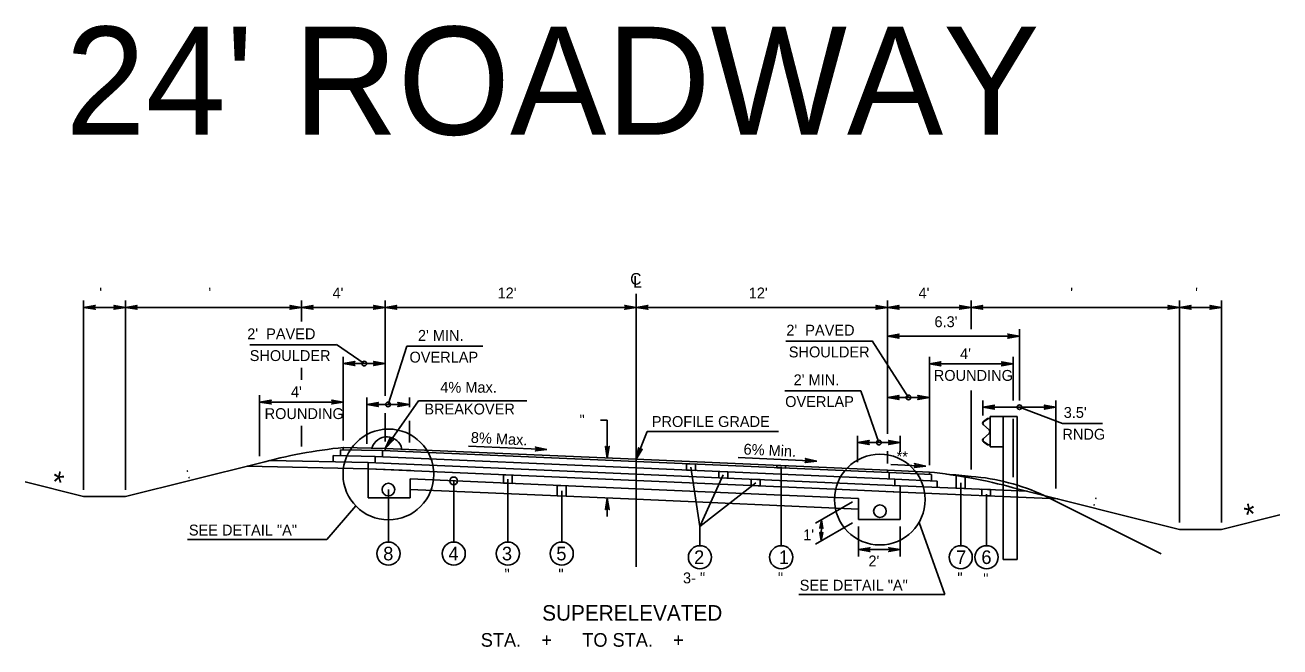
# Model space of a CAD drawing. Extents: x -592 to 1199, y -590 to 416.
# Drawn here: x 1015.3 to 1176.9, y 220.2 to 300.2 of the extents above; entities that cross this region are included whole.
import ezdxf

# ---------------------------------------------------------------- set-up
doc = ezdxf.new("R2010")
doc.units = 0
doc.layers.add('1', color=7, linetype='Continuous')
doc.layers.add('Des_ Drain_ Ftrs', color=7, linetype='Continuous')

msp = doc.modelspace()

# ---------------------------------------------------------------- linework, layer by layer
at = {"layer": '1'}
for p, q in [((1094.03, 230.46), (1094.03, 265.64)), ((1022.88, 240.4), (1022.88, 264.76)), ((1028.27, 263.88), (1022.88, 263.88)), ((1028.27, 240.4), (1028.27, 264.76)), ((1050.93, 263.88), (1028.27, 263.88)), ((1050.93, 262.05), (1050.93, 264.76)), ((1061.7, 263.88), (1050.93, 263.88)), ((1061.7, 252.51), (1061.7, 264.76)), ((1094.03, 263.88), (1061.7, 263.88)), ((1094.03, 263.88), (1126.36, 263.88)), ((1126.36, 247.61), (1126.36, 264.76)), ((1126.36, 263.88), (1137.14, 263.88)), ((1137.14, 261.06), (1137.14, 264.76)), ((1137.14, 263.88), (1163.96, 263.88)), ((1163.96, 236.18), (1163.96, 264.76)), ((1163.96, 263.88), (1169.34, 263.88)), ((1169.34, 236.18), (1169.34, 264.76)), ((1126.36, 260.18), (1143.34, 260.18)), ((1143.34, 251.91), (1143.34, 261.06)), ((1044.27, 259.07), (1055.41, 259.07)), ((1059.01, 256.64), (1055.42, 259.09)), ((1062.07, 251.38), (1064.49, 258.87)), ((1074.26, 258.87), (1064.49, 258.87)), ((1124.4, 259.54), (1113.26, 259.54)), ((1129.06, 252.28), (1124.4, 259.55)), ((1056.31, 246.73), (1056.31, 257.52)), ((1131.75, 243.55), (1131.75, 257.49)), ((1142.53, 251.91), (1142.53, 257.49)), ((1050.93, 254.53), (1050.93, 256.09)), ((1061.7, 256.64), (1056.31, 256.64)), ((1131.75, 256.61), (1142.53, 256.61)), ((1045.54, 244.72), (1045.54, 252.57)), ((1059.33, 246.31), (1059.33, 252.26)), ((1064.81, 251.05), (1064.81, 252.26)), ((1113.16, 253.15), (1122.92, 253.15)), ((1125.26, 246.48), (1122.92, 253.15)), ((1126.36, 252.28), (1131.75, 252.28)), ((1137.14, 243), (1137.14, 253.18)), ((1056.31, 251.69), (1045.54, 251.69)), ((1064.81, 251.38), (1059.33, 251.38)), ((1061.7, 245.73), (1066, 251.85)), ((1079.94, 251.85), (1066, 251.85)), ((1138.65, 249.95), (1138.65, 251.91)), ((1138.65, 251.03), (1148.03, 251.03)), ((1143.34, 251.03), (1148.89, 248.95)), ((1148.03, 240.55), (1148.03, 251.91)), ((1061.7, 246.61), (1061.7, 250.25)), ((1064.81, 246.48), (1064.81, 249.29)), ((1090.29, 249.36), (1089.41, 249.36)), ((1090.29, 249.36), (1090.29, 244.48)), ((1139.24, 249.56), (1138.73, 249.17)), ((1139.26, 249.53), (1138.74, 249.14)), ((1139.56, 249.61), (1139.24, 249.56)), ((1139.56, 249.58), (1139.26, 249.53)), ((1139.56, 249.84), (1139.56, 245.91)), ((1139.56, 249.84), (1141.24, 249.84)), ((1141.24, 249.84), (1141.24, 231.44)), ((1143.07, 249.84), (1141.24, 249.84)), ((1142.53, 242.03), (1142.53, 249.53)), ((1143.07, 249.84), (1143.07, 231.44)), ((1148.89, 248.95), (1154.05, 248.95)), ((1050.93, 245.95), (1050.93, 248.61)), ((1094.03, 244.32), (1095.41, 247.89)), ((1112.33, 247.89), (1095.41, 247.89)), ((1122.52, 243.95), (1122.52, 247.36)), ((1128, 245.29), (1128, 247.36)), ((1138.71, 248.74), (1139.44, 248.1)), ((1139.44, 247.65), (1138.71, 247.01)), ((1138.73, 248.76), (1139.46, 248.12)), ((1139.46, 247.63), (1138.73, 246.99)), ((1139.53, 247.91), (1139.53, 247.84)), ((1139.56, 247.91), (1139.56, 247.84)), ((1055.93, 245.56), (1061.36, 245.45)), ((1055.93, 244.78), (1055.93, 245.56)), ((1056.31, 245.85), (1061.7, 245.73)), ((1056.31, 245.85), (1056.31, 245.55)), ((1094.03, 244.32), (1061.7, 245.73)), ((1061.7, 245.73), (1061.7, 245.43)), ((1072.41, 246.02), (1082.53, 245.58)), ((1122.52, 246.48), (1128, 246.48)), ((1138.73, 246.58), (1139.24, 246.19)), ((1138.74, 246.61), (1139.26, 246.22)), ((1139.24, 246.19), (1139.56, 246.14)), ((1139.26, 246.22), (1139.56, 246.17)), ((1139.56, 245.91), (1141.24, 245.91)), ((1046.86, 244.18), (1059.51, 243.91)), ((1055, 244.8), (1060.43, 244.68)), ((1055, 244.01), (1055, 244.8)), ((1094.03, 243.21), (1060.43, 244.68)), ((1060.43, 243.87), (1060.43, 244.68)), ((1094.03, 244.02), (1061.36, 245.45)), ((1061.36, 244.64), (1061.36, 245.45)), ((1126.37, 242.91), (1094.03, 244.32)), ((1126.6, 242.6), (1094.03, 244.02)), ((1107.14, 244.54), (1117.25, 244.1)), ((1126.36, 243.79), (1126.36, 245.36)), ((1045.54, 243.84), (1028.27, 239.52)), ((1043.95, 243.44), (1059.51, 243.1)), ((1094.03, 242.4), (1059.51, 243.91)), ((1059.51, 243.1), (1059.51, 243.91)), ((1059.51, 239.34), (1059.51, 243.1)), ((1059.51, 243.1), (1061.7, 243)), ((1094.03, 241.59), (1059.53, 243.1)), ((1061.7, 243), (1064.99, 242.86)), ((1127.3, 241.76), (1094.03, 243.21)), ((1128.01, 240.92), (1094.03, 242.4)), ((1101.06, 243.31), (1102.22, 235.68)), ((1105.23, 242.33), (1102.22, 235.68)), ((1112.68, 243.34), (1112.68, 233.2)), ((1131.75, 242.67), (1126.37, 242.91)), ((1126.37, 242.91), (1126.37, 242.61)), ((1132.04, 242.36), (1126.6, 242.6)), ((1126.6, 242.6), (1126.6, 241.79)), ((1131.31, 243.45), (1126.81, 243.64)), ((1131.75, 242.67), (1131.75, 242.37)), ((1132.04, 242.36), (1132.04, 241.55)), ((1015.35, 241.4), (1022.88, 239.52)), ((1094.03, 240.51), (1064.9, 241.79)), ((1064.9, 239.34), (1064.9, 241.79)), ((1070.52, 241.54), (1070.52, 233.67)), ((1077.49, 241.78), (1077.49, 233.67)), ((1122.52, 240.35), (1094.03, 241.59)), ((1109.41, 241.31), (1102.22, 235.68)), ((1132.74, 241.52), (1127.3, 241.76)), ((1127.3, 241.76), (1127.3, 240.95)), ((1128.01, 240.92), (1128.01, 240.11)), ((1144.36, 240.2), (1128.01, 240.92)), ((1132.74, 241.52), (1132.74, 240.71)), ((1135.79, 241.31), (1135.79, 233.2)), ((1138.65, 241.89), (1138.65, 241.89)), ((1028.27, 239.52), (1022.88, 239.52)), ((1064.9, 239.34), (1059.51, 239.34)), ((1062.12, 240.42), (1062.12, 233.67)), ((1062.13, 240.65), (1062.13, 240.65)), ((1094.03, 239.17), (1064.9, 240.44)), ((1084.42, 240.26), (1084.42, 233.67)), ((1090.29, 239.33), (1090.29, 236.96)), ((1122.62, 239.27), (1094.03, 240.51)), ((1122.62, 237.92), (1094.03, 239.17)), ((1128.01, 240.11), (1122.52, 240.35)), ((1122.62, 236.57), (1122.62, 239.27)), ((1122.62, 239.27), (1122.62, 239.27)), ((1128.02, 240.11), (1126.36, 240.18)), ((1128.01, 236.57), (1128.01, 240.11)), ((1148.27, 239.23), (1128.01, 240.11)), ((1139.11, 239.84), (1139.11, 233.2)), ((1142.53, 240.66), (1163.96, 235.3)), ((1146.53, 239.66), (1161.58, 232.14)), ((1054.17, 234.01), (1057.91, 238.33)), ((1121.86, 238.83), (1117.1, 236.08)), ((1121.86, 236.13), (1117.08, 233.38)), ((1117.86, 236.52), (1117.84, 233.81)), ((1122.62, 236.57), (1128.01, 236.57)), ((1130.42, 236.17), (1133.75, 226.91)), ((1176.88, 237.19), (1169.34, 235.3)), ((1102.22, 235.68), (1102.22, 233.2)), ((1122.62, 235.69), (1122.62, 231.81)), ((1128.01, 235.69), (1128.01, 231.81)), ((1163.96, 235.3), (1169.34, 235.3)), ((1036.24, 234.01), (1054.17, 234.01)), ((1122.62, 232.69), (1128.01, 232.69)), ((1143.07, 231.44), (1141.24, 231.44)), ((1114.96, 226.91), (1133.75, 226.91))]:
    msp.add_line(p, q, dxfattribs=at)
for points in [[(1076.92, 242.34), (1078.06, 242.29), (1078.06, 241.21), (1076.92, 241.26)], [(1100.48, 243.74), (1101.63, 243.69), (1101.63, 242.88), (1100.48, 242.93)], [(1104.66, 242.75), (1105.8, 242.7), (1105.8, 241.89), (1104.66, 241.94)], [(1112.11, 243.53), (1113.25, 243.48), (1113.25, 243.18), (1112.11, 243.23)], [(1083.85, 240.96), (1084.99, 240.91), (1084.99, 239.56), (1083.85, 239.61)], [(1108.83, 241.76), (1109.98, 241.71), (1109.98, 240.9), (1108.83, 240.95)], [(1135.21, 242.22), (1136.36, 242.03), (1136.36, 240.55), (1135.21, 240.6)], [(1138.51, 240.47), (1139.61, 240.42), (1139.61, 239.62), (1138.51, 239.67)]]:
    msp.add_lwpolyline(points, close=True, dxfattribs=at)
for centre, radius in [((1059.01, 256.64), 0.3), ((1129.06, 252.28), 0.3), ((1062.07, 251.38), 0.3), ((1143.34, 251.03), 0.3), ((1062.12, 242.37), 5.84), ((1125.26, 246.48), 0.3), ((1125.38, 239.13), 5.84), ((1062.12, 240.42), 0.808), ((1070.52, 241.54), 0.5), ((1125.39, 237.64), 0.808), ((1062.12, 232.18), 1.49), ((1070.52, 232.18), 1.49), ((1077.49, 232.18), 1.49), ((1084.42, 232.18), 1.49), ((1102.22, 231.71), 1.49), ((1112.68, 231.71), 1.49), ((1135.79, 231.71), 1.49), ((1139.11, 231.71), 1.49)]:
    msp.add_circle(centre, radius, dxfattribs=at)
for centre, radius, start, end in [((1138.89, 248.95), 0.278, 126.9799, 229.021), ((1138.89, 248.95), 0.249, 126.9799, 229.021), ((1061.91, 245.21), 2, 12.2495, 163.676), ((1139.28, 247.91), 0.249, 0, 49.0365), ((1139.28, 247.84), 0.249, 310.9635, 0), ((1139.28, 247.91), 0.278, 0, 49.0365), ((1139.28, 247.84), 0.278, 310.9635, 0), ((1063.21, 179.01), 67.19, 95.8901, 105.2487), ((1138.89, 246.8), 0.278, 130.979, 233.0201), ((1138.89, 246.8), 0.249, 130.979, 233.0201), ((1124.86, 175.84), 67.19, 74.7593, 84.1179), ((1126.32, 141.45), 101.24, 83.8633, 85.6775), ((1135.02, 214.83), 27.37, 65.1374, 85.5513)]:
    msp.add_arc(centre, radius, start, end, dxfattribs=at)
at = {"layer": 'Des_ Drain_ Ftrs'}
for points in [[(1022.88, 263.88), (1024.37, 263.64), (1024.07, 263.88), (1024.37, 264.13)], [(1028.27, 263.88), (1026.78, 263.64), (1027.08, 263.88), (1026.78, 264.13)], [(1028.27, 263.88), (1029.76, 263.64), (1029.46, 263.88), (1029.76, 264.13)], [(1050.93, 263.88), (1049.44, 263.64), (1049.73, 263.88), (1049.44, 264.13)], [(1050.93, 263.88), (1052.41, 263.64), (1052.12, 263.88), (1052.41, 264.13)], [(1061.7, 263.88), (1060.21, 263.64), (1060.51, 263.88), (1060.21, 264.13)], [(1061.7, 263.88), (1063.19, 263.64), (1062.9, 263.88), (1063.19, 264.13)], [(1094.03, 263.88), (1092.54, 263.64), (1092.84, 263.88), (1092.54, 264.13)], [(1094.03, 263.88), (1095.52, 263.64), (1095.22, 263.88), (1095.52, 264.13)], [(1126.36, 263.88), (1124.87, 263.64), (1125.17, 263.88), (1124.87, 264.13)], [(1126.36, 263.88), (1127.85, 263.64), (1127.55, 263.88), (1127.85, 264.13)], [(1137.14, 263.88), (1135.65, 263.64), (1135.94, 263.88), (1135.65, 264.13)], [(1137.14, 263.88), (1138.63, 263.64), (1138.33, 263.88), (1138.63, 264.13)], [(1163.96, 263.88), (1162.47, 263.64), (1162.76, 263.88), (1162.47, 264.13)], [(1163.96, 263.88), (1165.44, 263.64), (1165.15, 263.88), (1165.44, 264.13)], [(1169.34, 263.88), (1167.86, 263.64), (1168.15, 263.88), (1167.86, 264.13)], [(1126.36, 260.18), (1127.85, 259.93), (1127.56, 260.18), (1127.85, 260.43)], [(1143.34, 260.18), (1141.85, 259.93), (1142.14, 260.18), (1141.85, 260.43)], [(1056.31, 256.64), (1057.8, 256.39), (1057.51, 256.64), (1057.8, 256.89)], [(1061.7, 256.64), (1060.21, 256.39), (1060.51, 256.64), (1060.21, 256.89)], [(1131.75, 256.61), (1133.24, 256.36), (1132.94, 256.61), (1133.24, 256.86)], [(1142.53, 256.61), (1141.04, 256.36), (1141.33, 256.61), (1141.04, 256.86)], [(1126.36, 252.28), (1127.85, 252.03), (1127.55, 252.28), (1127.85, 252.53)], [(1131.75, 252.28), (1130.26, 252.03), (1130.56, 252.28), (1130.26, 252.53)], [(1045.54, 251.69), (1047.03, 251.44), (1046.73, 251.69), (1047.03, 251.93)], [(1056.31, 251.69), (1054.83, 251.44), (1055.12, 251.69), (1054.83, 251.93)], [(1059.33, 251.38), (1060.82, 251.13), (1060.52, 251.38), (1060.82, 251.63)], [(1064.81, 251.38), (1063.32, 251.13), (1063.62, 251.38), (1063.32, 251.63)], [(1138.65, 251.03), (1140.13, 250.78), (1139.84, 251.03), (1140.13, 251.27)], [(1148.03, 251.03), (1146.54, 250.78), (1146.84, 251.03), (1146.54, 251.27)], [(1061.7, 245.73), (1062.76, 246.81), (1062.38, 246.71), (1062.35, 247.09)], [(1082.53, 245.58), (1081.03, 245.4), (1081.33, 245.63), (1081.05, 245.89)], [(1090.29, 244.48), (1090.54, 245.97), (1090.29, 245.68), (1090.05, 245.97)], [(1094.03, 244.32), (1094.8, 245.62), (1094.46, 245.43), (1094.33, 245.8)], [(1122.52, 246.48), (1124.01, 246.24), (1123.71, 246.48), (1124.01, 246.73)], [(1128, 246.48), (1126.51, 246.24), (1126.81, 246.48), (1126.51, 246.73)], [(1117.25, 244.1), (1115.76, 243.92), (1116.06, 244.15), (1115.78, 244.42)], [(1131.31, 243.45), (1129.81, 243.26), (1130.11, 243.5), (1129.83, 243.76)], [(1090.29, 239.33), (1090.54, 237.84), (1090.29, 238.14), (1090.05, 237.84)], [(1117.86, 236.52), (1117.67, 235.44), (1117.86, 235.65), (1118.04, 235.43)], [(1117.84, 233.81), (1117.67, 234.9), (1117.85, 234.68), (1118.03, 234.9)], [(1122.62, 232.69), (1124.11, 232.44), (1123.81, 232.69), (1124.11, 232.93)], [(1128.01, 232.69), (1126.52, 232.44), (1126.81, 232.69), (1126.52, 232.93)]]:
    msp.add_lwpolyline(points, close=True, dxfattribs=at)

# ---------------------------------------------------------------- texts
at = {"layer": '1'}
for s, height, p in [("24' ROADWAY", 13.8979, (1020.52, 286.11)), (" '", 1.4, (1024.38, 265.03)), ("  '", 1.4, (1037.9, 265.03)), ("4'", 1.4, (1054.92, 265.03)), ("12'", 1.4, (1076.17, 265.03)), ("12'", 1.4, (1108.5, 265.03)), ("4'", 1.4, (1130.36, 265.03)), ("  '", 1.4, (1148.85, 265.03)), (" '", 1.4, (1165.45, 265.03)), ("6.3'", 1.4, (1132.41, 261.33)), ("2'  PAVED", 1.4, (1043.94, 259.77)), ("2' MIN.", 1.4, (1065.92, 259.57)), ("2'  PAVED", 1.4, (1113.34, 260.24)), ('SHOULDER', 1.4, (1113.66, 257.44)), ("4'", 1.4, (1135.71, 257.22)), ('SHOULDER', 1.4, (1044.26, 256.97)), ('OVERLAP', 1.4, (1064.83, 256.77)), ("2' MIN.", 1.4, (1114.28, 253.85)), ('ROUNDING', 1.4, (1132.32, 254.42)), ("4'", 1.4, (1049.57, 252.3)), ('4% Max.', 1.4, (1068.79, 252.89)), ('OVERLAP', 1.4, (1113.19, 251.05)), ('ROUNDING', 1.4, (1046.18, 249.5)), ('BREAKOVER', 1.4, (1066.74, 250.09)), ("3.5'", 1.4, (1149.05, 249.65)), ('PROFILE GRADE', 1.4, (1096.02, 248.48)), ('RNDG', 1.4, (1148.88, 246.85)), ('SEE DETAIL "A"', 1.4, (1036.43, 234.51)), ('8', 1.75, (1061.45, 231.31)), ('4', 1.75, (1069.85, 231.31)), ('3', 1.75, (1076.73, 231.31)), ('5', 1.75, (1083.73, 231.31)), ('2', 1.75, (1101.47, 230.84)), ('6', 1.75, (1138.45, 230.84)), ('1', 1.75, (1112.38, 230.84)), ("2'", 1.4, (1123.91, 230.53)), ('7', 1.75, (1135.2, 230.84)), (' "', 1.4, (1076.54, 228.82)), (' "', 1.4, (1083.48, 228.82)), ('3- "', 1.4, (1100.04, 228.35)), (' "', 1.4, (1111.74, 228.35)), (' "', 1.4, (1134.84, 228.35)), (' "', 1.4, (1138.17, 228.26)), ('SEE DETAIL "A"', 1.4, (1115.06, 227.41)), ('SUPERELEVATED', 2, (1081.91, 223.55)), ('STA.    +      TO STA.    +     ', 1.75, (1074, 220.19))]:
    msp.add_text(s, height=height, dxfattribs=at).set_placement(p)
for s, height, rotation, p in [('  "', 1.4, 0.1438, (1085.68, 248.66)), ('8% Max.', 1.4, 357.3762, (1072.7, 246.44)), ('6% Min.', 1.4, 357.373, (1107.81, 244.94)), ('**', 1.4, 357.2164, (1127.49, 244.01)), ('*', 2.8, 347.1521, (1018.51, 240.17)), (' : ', 1.4, 14.2282, (1035.72, 241.67)), (' : ', 1.4, 345.7718, (1152.19, 238.54)), ('*', 2.8, 12.8479, (1172.66, 235.71)), ("1'", 1.4, 0.1438, (1115.51, 233.9))]:
    msp.add_text(s, height=height, rotation=rotation, dxfattribs=at).set_placement(p)
at = {"layer": 'Des_ Drain_ Ftrs'}
for s, p in [('C', (1093.24, 266.8)), ('L', (1093.63, 266.41))]:
    msp.add_text(s, height=1.5, dxfattribs=at).set_placement(p)

doc.saveas('drawing.dxf')
